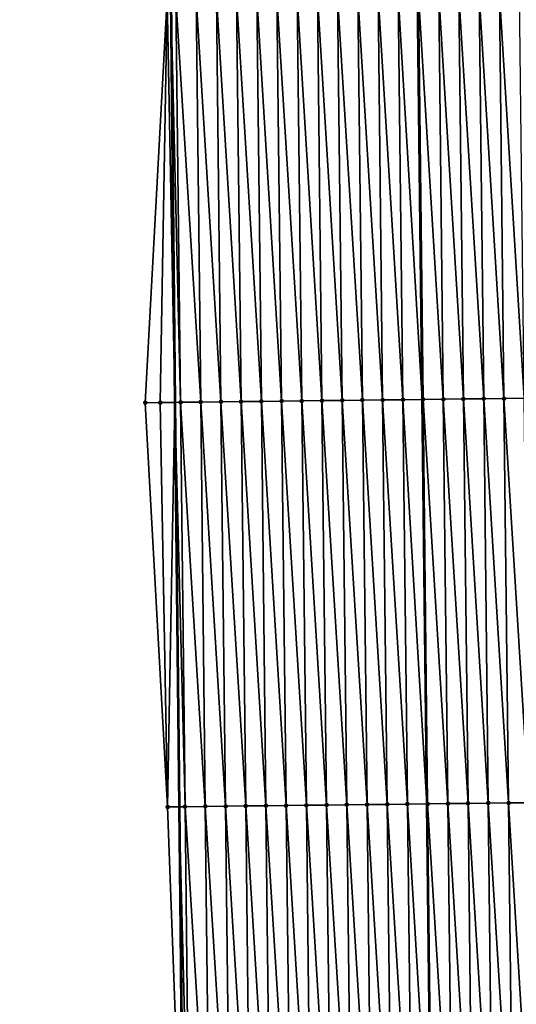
# Model space of a CAD drawing. Header units: feet. Extents: x 2007189 to 2022806, y 818621 to 837694.
# Tile 502 of 656: x 2011318 to 2011343, y 831757 to 831806. Entities that reach past the tile are written whole.
import ezdxf

# ---------------------------------------------------------------- set-up
doc = ezdxf.new("R2010")
doc.units = ezdxf.units.FT
doc.header["$MEASUREMENT"] = 0
for name, color, linetype, lineweight in [('EP_Travel Lane', 172, 'Continuous', 53), ('Road Shots', 141, 'Continuous', 100), ('Road X-Section', 40, 'Continuous', 13), ('STRIPING', 60, 'Continuous', 53)]:
    doc.layers.add(name, color=color, linetype=linetype, lineweight=lineweight)
doc.layers.add('I-77-MM17-21_SB-Surface-Border', color=7, linetype='Continuous')
doc.layers.add('I-77-MM17-21_SB-Surface-TIN', color=7, linetype='Continuous')

msp = doc.modelspace()

# ---------------------------------------------------------------- linework, layer by layer
at = {"layer": 'EP_Travel Lane'}
msp.add_polyline3d([(2011322.837730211, 832086.6567971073, 318.5024106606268), (2011323.04584078, 832066.6776589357, 318.9931472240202), (2011323.252388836, 832046.6844075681, 319.4703391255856), (2011323.458933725, 832026.6914627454, 319.9609785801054), (2011323.665474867, 832006.698880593, 320.4675475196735), (2011323.872024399, 831986.7054863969, 320.9384650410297), (2011324.078583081, 831966.7112063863, 321.3704927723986), (2011324.285135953, 831946.7174888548, 321.8272211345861), (2011324.491693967, 831926.7232735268, 322.2620882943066), (2011324.698259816, 831906.728299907, 322.6636726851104), (2011324.904823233, 831886.7335616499, 323.0755980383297), (2011325.11390593, 831866.7193922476, 323.4672968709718), (2011325.323557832, 831846.7235953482, 323.8211731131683), (2011325.533207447, 831826.7280165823, 324.1884367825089), (2011325.74285616, 831806.7325237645, 324.5609753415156), (2011325.952507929, 831786.7367395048, 324.9156272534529), (2011326.162159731, 831766.7409521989, 325.2700859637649), (2011326.371814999, 831746.7448341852, 325.6042546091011)], dxfattribs=at)
at = {"layer": 'I-77-MM17-21_SB-Surface-Border', "color": 3, "linetype": 'Continuous', "lineweight": -3}
msp.add_polyline3d([(2011326.326654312, 831746.7443031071, 325.6030835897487), (2011325.584563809, 831766.7341490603, 325.254448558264), (2011324.485382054, 831786.7194435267, 324.8749488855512), (2011325.567814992, 831806.7304602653, 324.556126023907), (2011323.544463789, 831826.704540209, 324.1313914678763), (2011322.635318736, 831846.6919875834, 323.7517886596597), (2011321.023721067, 831866.6708252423, 323.3325516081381), (2011320.517351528, 831886.6847395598, 322.9221663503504), (2011319.390506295, 831906.6691406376, 322.4738144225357), (2011318.764602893, 831926.6592149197, 322.0473334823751), (2011318.694981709, 831946.655290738, 321.6320355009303), (2011318.814870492, 831966.6531065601, 321.2071661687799), (2011318.288243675, 831986.6436178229, 320.7548539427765), (2011318.270390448, 832006.6397106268, 320.316821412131), (2011318.389455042, 832026.6361085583, 319.8300902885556), (2011319.452686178, 832046.6426821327, 319.3618739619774), (2011321.215974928, 832066.6576875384, 318.9463018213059), (2011320.000191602, 832086.6238370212, 318.4208472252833)], dxfattribs=at)
at = {"layer": 'I-77-MM17-21_SB-Surface-TIN', "color": 128, "linetype": 'Continuous', "lineweight": -3}
for points in [[(2011325.225889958, 831786.7281943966, 324.8967696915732), (2011325.567814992, 831806.7304602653, 324.556126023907), (2011324.485382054, 831786.7194435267, 324.8749488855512)], [(2011325.225889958, 831786.7281943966, 324.8967696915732), (2011325.952507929, 831786.7367395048, 324.9156272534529), (2011325.567814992, 831806.7304602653, 324.556126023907)], [(2011325.567814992, 831806.7304602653, 324.556126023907), (2011325.952507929, 831786.7367395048, 324.9156272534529), (2011325.74285616, 831806.7325237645, 324.5609753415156)], [(2011326.225820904, 831786.739953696, 324.9227204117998), (2011325.999127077, 831806.7355448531, 324.568075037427), (2011325.74285616, 831806.7325237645, 324.5609753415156)], [(2011326.225820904, 831786.739953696, 324.9227204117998), (2011325.74285616, 831806.7325237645, 324.5609753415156), (2011325.952507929, 831786.7367395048, 324.9156272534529)], [(2011327.225752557, 831786.7516507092, 324.9448484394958), (2011326.999058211, 831806.747287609, 324.5930104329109), (2011325.999127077, 831806.7355448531, 324.568075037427)], [(2011326.225820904, 831786.739953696, 324.9227204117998), (2011327.225752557, 831786.7516507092, 324.9448484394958), (2011325.999127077, 831806.7355448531, 324.568075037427)], [(2011328.225684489, 831786.7633230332, 324.9654612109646), (2011327.998990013, 831806.7589713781, 324.6143256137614), (2011326.999058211, 831806.747287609, 324.5930104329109)], [(2011327.225752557, 831786.7516507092, 324.9448484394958), (2011328.225684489, 831786.7633230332, 324.9654612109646), (2011326.999058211, 831806.747287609, 324.5930104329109)], [(2011329.225616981, 831786.7749460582, 324.9830483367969), (2011328.998922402, 831806.7706034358, 324.6324671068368), (2011327.998990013, 831806.7589713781, 324.6143256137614)], [(2011328.225684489, 831786.7633230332, 324.9654612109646), (2011329.225616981, 831786.7749460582, 324.9830483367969), (2011327.998990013, 831806.7589713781, 324.6143256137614)], [(2011330.225549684, 831786.7865504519, 324.9994920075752), (2011329.998855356, 831806.7821856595, 324.6475501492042), (2011328.998922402, 831806.7706034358, 324.6324671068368)], [(2011329.225616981, 831786.7749460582, 324.9830483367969), (2011330.225549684, 831786.7865504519, 324.9994920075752), (2011328.998922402, 831806.7706034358, 324.6324671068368)], [(2011331.225482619, 831786.7981343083, 325.0146752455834), (2011330.998788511, 831806.7937501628, 324.6615456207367), (2011329.998855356, 831806.7821856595, 324.6475501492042)], [(2011330.225549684, 831786.7865504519, 324.9994920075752), (2011331.225482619, 831786.7981343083, 325.0146752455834), (2011329.998855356, 831806.7821856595, 324.6475501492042)], [(2011332.225415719, 831786.809703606, 325.0289649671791), (2011331.998721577, 831806.8053225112, 324.6760225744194), (2011330.998788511, 831806.7937501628, 324.6615456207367)], [(2011331.225482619, 831786.7981343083, 325.0146752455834), (2011332.225415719, 831786.809703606, 325.0289649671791), (2011330.998788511, 831806.7937501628, 324.6615456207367)], [(2011333.225348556, 831786.8212961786, 325.0446831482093), (2011332.998654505, 831806.8169070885, 324.6912500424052), (2011331.998721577, 831806.8053225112, 324.6760225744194)], [(2011332.225415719, 831786.809703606, 325.0289649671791), (2011333.225348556, 831786.8212961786, 325.0446831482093), (2011331.998721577, 831806.8053225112, 324.6760225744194)], [(2011334.225281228, 831786.8329033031, 325.0612944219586), (2011333.998587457, 831806.8284894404, 324.7063409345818), (2011332.998654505, 831806.8169070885, 324.6912500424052)], [(2011333.225348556, 831786.8212961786, 325.0446831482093), (2011334.225281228, 831786.8329033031, 325.0612944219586), (2011332.998654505, 831806.8169070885, 324.6912500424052)], [(2011335.225213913, 831786.8445092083, 325.0778308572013), (2011334.998520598, 831806.8400551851, 324.7204125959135), (2011333.998587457, 831806.8284894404, 324.7063409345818)], [(2011334.225281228, 831786.8329033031, 325.0612944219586), (2011335.225213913, 831786.8445092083, 325.0778308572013), (2011333.998587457, 831806.8284894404, 324.7063409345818)], [(2011336.225146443, 831786.856128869, 325.0952115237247), (2011335.99845381, 831806.8516146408, 324.7340982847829), (2011334.998520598, 831806.8400551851, 324.7204125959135)], [(2011335.225213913, 831786.8445092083, 325.0778308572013), (2011336.225146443, 831786.856128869, 325.0952115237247), (2011334.998520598, 831806.8400551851, 324.7204125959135)], [(2011337.225078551, 831786.8677856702, 325.1148715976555), (2011336.998386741, 831806.863198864, 324.7493040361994), (2011335.99845381, 831806.8516146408, 324.7340982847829)], [(2011336.225146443, 831786.856128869, 325.0952115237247), (2011337.225078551, 831786.8677856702, 325.1148715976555), (2011335.99845381, 831806.8516146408, 324.7340982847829)], [(2011336.998386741, 831806.863198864, 324.7493040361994), (2011338.182108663, 831786.8789891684, 325.1365619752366), (2011337.951000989, 831806.8742910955, 324.7672386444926)], [(2011337.225078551, 831786.8677856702, 325.1148715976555), (2011338.182108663, 831786.8789891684, 325.1365619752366), (2011336.998386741, 831806.863198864, 324.7493040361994)], [(2011338.225010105, 831786.8794913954, 325.1375343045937), (2011337.998319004, 831806.8748420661, 324.7681294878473), (2011337.951000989, 831806.8742910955, 324.7672386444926)], [(2011338.225010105, 831786.8794913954, 325.1375343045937), (2011337.951000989, 831806.8742910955, 324.7672386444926), (2011338.182108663, 831786.8789891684, 325.1365619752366)], [(2011339.224941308, 831786.891228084, 325.1620973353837), (2011338.998250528, 831806.8865504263, 324.7909539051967), (2011337.998319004, 831806.8748420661, 324.7681294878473)], [(2011338.225010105, 831786.8794913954, 325.1375343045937), (2011339.224941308, 831786.891228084, 325.1620973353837), (2011337.998319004, 831806.8748420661, 324.7681294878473)], [(2011340.22487256, 831786.9029603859, 325.1863911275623), (2011339.998181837, 831806.8982777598, 324.8149427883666), (2011338.998250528, 831806.8865504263, 324.7909539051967)], [(2011339.224941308, 831786.891228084, 325.1620973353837), (2011340.22487256, 831786.9029603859, 325.1863911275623), (2011338.998250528, 831806.8865504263, 324.7909539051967)], [(2011341.224803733, 831786.9146997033, 325.2111154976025), (2011340.998113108, 831806.9100084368, 324.8391368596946), (2011339.998181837, 831806.8982777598, 324.8149427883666)], [(2011340.22487256, 831786.9029603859, 325.1863911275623), (2011341.224803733, 831786.9146997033, 325.2111154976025), (2011339.998181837, 831806.8982777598, 324.8149427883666)], [(2011342.224734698, 831786.9264574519, 325.2369710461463), (2011341.998044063, 831806.9217669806, 324.8650412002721), (2011340.998113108, 831806.9100084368, 324.8391368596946)], [(2011341.224803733, 831786.9146997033, 325.2111154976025), (2011342.224734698, 831786.9264574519, 325.2369710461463), (2011340.998113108, 831806.9100084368, 324.8391368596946)], [(2011343.224665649, 831786.9382162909, 325.2628935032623), (2011342.997975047, 831806.9335229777, 324.8907892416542), (2011341.998044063, 831806.9217669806, 324.8650412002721)], [(2011342.224734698, 831786.9264574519, 325.2369710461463), (2011343.224665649, 831786.9382162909, 325.2628935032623), (2011341.998044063, 831806.9217669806, 324.8650412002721)], [(2011325.584563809, 831766.7341490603, 325.254448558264), (2011325.225889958, 831786.7281943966, 324.8967696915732), (2011324.485382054, 831786.7194435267, 324.8749488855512)], [(2011325.584563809, 831766.7341490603, 325.254448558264), (2011325.952507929, 831786.7367395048, 324.9156272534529), (2011325.225889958, 831786.7281943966, 324.8967696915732)], [(2011325.584563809, 831766.7341490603, 325.254448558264), (2011326.162159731, 831766.7409521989, 325.2700859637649), (2011325.952507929, 831786.7367395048, 324.9156272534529)], [(2011326.452514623, 831766.7443721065, 325.2779468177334), (2011326.225820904, 831786.739953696, 324.9227204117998), (2011325.952507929, 831786.7367395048, 324.9156272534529)], [(2011326.452514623, 831766.7443721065, 325.2779468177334), (2011325.952507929, 831786.7367395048, 324.9156272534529), (2011326.162159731, 831766.7409521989, 325.2700859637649)], [(2011327.452446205, 831766.7560753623, 325.3004582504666), (2011327.225752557, 831786.7516507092, 324.9448484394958), (2011326.225820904, 831786.739953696, 324.9227204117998)], [(2011326.452514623, 831766.7443721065, 325.2779468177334), (2011327.452446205, 831766.7560753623, 325.3004582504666), (2011326.225820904, 831786.739953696, 324.9227204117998)], [(2011328.45237797, 831766.7677624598, 325.3219780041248), (2011328.225684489, 831786.7633230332, 324.9654612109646), (2011327.225752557, 831786.7516507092, 324.9448484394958)], [(2011327.452446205, 831766.7560753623, 325.3004582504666), (2011328.45237797, 831766.7677624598, 325.3219780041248), (2011327.225752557, 831786.7516507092, 324.9448484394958)], [(2011329.452309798, 831766.7794439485, 325.3431535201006), (2011329.225616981, 831786.7749460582, 324.9830483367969), (2011328.225684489, 831786.7633230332, 324.9654612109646)], [(2011328.45237797, 831766.7677624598, 325.3219780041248), (2011329.452309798, 831766.7794439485, 325.3431535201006), (2011328.225684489, 831786.7633230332, 324.9654612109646)], [(2011330.452242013, 831766.7910914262, 325.3622416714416), (2011330.225549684, 831786.7865504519, 324.9994920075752), (2011329.225616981, 831786.7749460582, 324.9830483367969)], [(2011329.452309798, 831766.7794439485, 325.3431535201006), (2011330.452242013, 831766.7910914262, 325.3622416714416), (2011329.225616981, 831786.7749460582, 324.9830483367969)], [(2011331.452174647, 831766.8027018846, 325.3790578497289), (2011331.225482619, 831786.7981343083, 325.0146752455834), (2011330.225549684, 831786.7865504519, 324.9994920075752)], [(2011330.452242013, 831766.7910914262, 325.3622416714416), (2011331.452174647, 831766.8027018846, 325.3790578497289), (2011330.225549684, 831786.7865504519, 324.9994920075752)], [(2011332.452107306, 831766.8143101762, 325.3957410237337), (2011332.225415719, 831786.809703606, 325.0289649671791), (2011331.225482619, 831786.7981343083, 325.0146752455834)], [(2011331.452174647, 831766.8027018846, 325.3790578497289), (2011332.452107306, 831766.8143101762, 325.3957410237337), (2011331.225482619, 831786.7981343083, 325.0146752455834)], [(2011333.452039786, 831766.8259341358, 325.4133858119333), (2011333.225348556, 831786.8212961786, 325.0446831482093), (2011332.225415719, 831786.809703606, 325.0289649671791)], [(2011332.452107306, 831766.8143101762, 325.3957410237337), (2011333.452039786, 831766.8259341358, 325.4133858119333), (2011332.225415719, 831786.809703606, 325.0289649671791)], [(2011334.451972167, 831766.8375669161, 325.4315719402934), (2011334.225281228, 831786.8329033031, 325.0612944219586), (2011333.225348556, 831786.8212961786, 325.0446831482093)], [(2011333.452039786, 831766.8259341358, 325.4133858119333), (2011334.451972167, 831766.8375669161, 325.4315719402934), (2011333.225348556, 831786.8212961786, 325.0446831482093)], [(2011335.451904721, 831766.8491844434, 325.4488219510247), (2011335.225213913, 831786.8445092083, 325.0778308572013), (2011334.225281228, 831786.8329033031, 325.0612944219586)], [(2011334.451972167, 831766.8375669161, 325.4315719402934), (2011335.451904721, 831766.8491844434, 325.4488219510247), (2011334.225281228, 831786.8329033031, 325.0612944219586)], [(2011336.451837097, 831766.8608176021, 325.4670313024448), (2011336.225146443, 831786.856128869, 325.0952115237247), (2011335.225213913, 831786.8445092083, 325.0778308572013)], [(2011335.451904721, 831766.8491844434, 325.4488219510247), (2011336.451837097, 831766.8608176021, 325.4670313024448), (2011335.225213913, 831786.8445092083, 325.0778308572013)], [(2011337.451768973, 831766.8724949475, 325.4879525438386), (2011337.225078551, 831786.8677856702, 325.1148715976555), (2011336.225146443, 831786.856128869, 325.0952115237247)], [(2011336.451837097, 831766.8608176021, 325.4670313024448), (2011337.451768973, 831766.8724949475, 325.4879525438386), (2011336.225146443, 831786.856128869, 325.0952115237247)], [(2011337.225078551, 831786.8677856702, 325.1148715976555), (2011338.413216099, 831766.883707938, 325.5071527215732), (2011338.182108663, 831786.8789891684, 325.1365619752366)], [(2011337.451768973, 831766.8724949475, 325.4879525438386), (2011338.413216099, 831766.883707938, 325.5071527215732), (2011337.225078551, 831786.8677856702, 325.1148715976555)], [(2011338.451701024, 831766.884156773, 325.5079212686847), (2011338.225010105, 831786.8794913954, 325.1375343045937), (2011338.182108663, 831786.8789891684, 325.1365619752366)], [(2011338.451701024, 831766.884156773, 325.5079212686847), (2011338.182108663, 831786.8789891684, 325.1365619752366), (2011338.413216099, 831766.883707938, 325.5071527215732)], [(2011339.451632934, 831766.8958311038, 325.5286574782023), (2011339.224941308, 831786.891228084, 325.1620973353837), (2011338.225010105, 831786.8794913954, 325.1375343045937)], [(2011338.451701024, 831766.884156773, 325.5079212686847), (2011339.451632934, 831766.8958311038, 325.5286574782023), (2011338.225010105, 831786.8794913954, 325.1375343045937)], [(2011340.45156437, 831766.9075472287, 325.5519587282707), (2011340.22487256, 831786.9029603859, 325.1863911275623), (2011339.224941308, 831786.891228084, 325.1620973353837)], [(2011339.451632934, 831766.8958311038, 325.5286574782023), (2011340.45156437, 831766.9075472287, 325.5519587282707), (2011339.224941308, 831786.891228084, 325.1620973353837)], [(2011341.451495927, 831766.9192526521, 325.5746032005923), (2011341.224803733, 831786.9146997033, 325.2111154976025), (2011340.22487256, 831786.9029603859, 325.1863911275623)], [(2011340.45156437, 831766.9075472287, 325.5519587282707), (2011341.451495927, 831766.9192526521, 325.5746032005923), (2011340.22487256, 831786.9029603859, 325.1863911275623)], [(2011342.451427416, 831766.930964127, 325.5976190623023), (2011342.224734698, 831786.9264574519, 325.2369710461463), (2011341.224803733, 831786.9146997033, 325.2111154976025)], [(2011341.451495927, 831766.9192526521, 325.5746032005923), (2011342.451427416, 831766.930964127, 325.5976190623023), (2011341.224803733, 831786.9146997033, 325.2111154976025)], [(2011343.451358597, 831766.9427027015, 325.6222981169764), (2011343.224665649, 831786.9382162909, 325.2628935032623), (2011342.224734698, 831786.9264574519, 325.2369710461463)], [(2011342.451427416, 831766.930964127, 325.5976190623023), (2011343.451358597, 831766.9427027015, 325.6222981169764), (2011342.224734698, 831786.9264574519, 325.2369710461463)], [(2011326.326654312, 831746.7443031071, 325.6030835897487), (2011326.162159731, 831766.7409521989, 325.2700859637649), (2011325.584563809, 831766.7341490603, 325.254448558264)], [(2011326.679212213, 831746.7484490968, 325.6122254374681), (2011326.452514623, 831766.7443721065, 325.2779468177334), (2011326.162159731, 831766.7409521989, 325.2700859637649)], [(2011326.679212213, 831746.7484490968, 325.6122254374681), (2011326.162159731, 831766.7409521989, 325.2700859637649), (2011326.371814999, 831746.7448341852, 325.6042546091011)], [(2011326.326654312, 831746.7443031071, 325.6030835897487), (2011326.371814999, 831746.7448341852, 325.6042546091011), (2011326.162159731, 831766.7409521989, 325.2700859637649)], [(2011327.679143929, 831746.7601405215, 325.6340107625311), (2011327.452446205, 831766.7560753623, 325.3004582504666), (2011326.452514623, 831766.7443721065, 325.2779468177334)], [(2011326.679212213, 831746.7484490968, 325.6122254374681), (2011327.679143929, 831746.7601405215, 325.6340107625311), (2011326.452514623, 831766.7443721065, 325.2779468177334)], [(2011328.679076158, 831746.7717866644, 325.6530170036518), (2011328.45237797, 831766.7677624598, 325.3219780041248), (2011327.452446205, 831766.7560753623, 325.3004582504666)], [(2011327.679143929, 831746.7601405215, 325.6340107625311), (2011328.679076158, 831746.7717866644, 325.6530170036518), (2011327.452446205, 831766.7560753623, 325.3004582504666)], [(2011329.679008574, 831746.7834164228, 325.6710176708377), (2011329.452309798, 831766.7794439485, 325.3431535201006), (2011328.45237797, 831766.7677624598, 325.3219780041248)], [(2011328.679076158, 831746.7717866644, 325.6530170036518), (2011329.679008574, 831746.7834164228, 325.6710176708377), (2011328.45237797, 831766.7677624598, 325.3219780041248)], [(2011330.678941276, 831746.7950208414, 325.6874631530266), (2011330.452242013, 831766.7910914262, 325.3622416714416), (2011329.452309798, 831766.7794439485, 325.3431535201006)], [(2011329.679008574, 831746.7834164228, 325.6710176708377), (2011330.678941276, 831746.7950208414, 325.6874631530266), (2011329.452309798, 831766.7794439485, 325.3431535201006)], [(2011331.678874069, 831746.8066172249, 325.7034155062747), (2011331.452174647, 831766.8027018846, 325.3790578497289), (2011330.452242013, 831766.7910914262, 325.3622416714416)], [(2011330.678941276, 831746.7950208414, 325.6874631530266), (2011331.678874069, 831746.8066172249, 325.7034155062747), (2011330.452242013, 831766.7910914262, 325.3622416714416)], [(2011332.678806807, 831746.8182185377, 325.7196703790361), (2011332.452107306, 831766.8143101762, 325.3957410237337), (2011331.452174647, 831766.8027018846, 325.3790578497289)], [(2011331.678874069, 831746.8066172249, 325.7034155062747), (2011332.678806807, 831746.8182185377, 325.7196703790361), (2011331.452174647, 831766.8027018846, 325.3790578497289)], [(2011333.678739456, 831746.8298276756, 325.7364055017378), (2011333.452039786, 831766.8259341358, 325.4133858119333), (2011332.452107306, 831766.8143101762, 325.3957410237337)], [(2011332.678806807, 831746.8182185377, 325.7196703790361), (2011333.678739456, 831746.8298276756, 325.7364055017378), (2011332.452107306, 831766.8143101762, 325.3957410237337)], [(2011334.678671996, 831746.8414463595, 325.7537264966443), (2011334.451972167, 831766.8375669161, 325.4315719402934), (2011333.452039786, 831766.8259341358, 325.4133858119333)], [(2011333.678739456, 831746.8298276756, 325.7364055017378), (2011334.678671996, 831746.8414463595, 325.7537264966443), (2011333.452039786, 831766.8259341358, 325.4133858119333)], [(2011335.678604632, 831746.8530566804, 325.770534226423), (2011335.451904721, 831766.8491844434, 325.4488219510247), (2011334.451972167, 831766.8375669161, 325.4315719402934)], [(2011334.678671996, 831746.8414463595, 325.7537264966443), (2011335.678604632, 831746.8530566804, 325.770534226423), (2011334.451972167, 831766.8375669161, 325.4315719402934)], [(2011336.678537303, 831746.8646638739, 325.7871500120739), (2011336.451837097, 831766.8608176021, 325.4670313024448), (2011335.451904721, 831766.8491844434, 325.4488219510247)], [(2011335.678604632, 831746.8530566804, 325.770534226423), (2011336.678537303, 831746.8646638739, 325.7871500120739), (2011335.451904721, 831766.8491844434, 325.4488219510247)], [(2011337.678469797, 831746.8762866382, 325.8047214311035), (2011337.451768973, 831766.8724949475, 325.4879525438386), (2011336.451837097, 831766.8608176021, 325.4670313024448)], [(2011336.678537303, 831746.8646638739, 325.7871500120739), (2011337.678469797, 831746.8762866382, 325.8047214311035), (2011336.451837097, 831766.8608176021, 325.4670313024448)], [(2011337.451768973, 831766.8724949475, 325.4879525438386), (2011338.644333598, 831746.8875559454, 325.8243047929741), (2011338.413216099, 831766.883707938, 325.5071527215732)], [(2011337.678469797, 831746.8762866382, 325.8047214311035), (2011338.644333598, 831746.8875559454, 325.8243047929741), (2011337.451768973, 831766.8724949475, 325.4879525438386)], [(2011338.678401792, 831746.8879534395, 325.8249955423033), (2011338.451701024, 831766.884156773, 325.5079212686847), (2011338.413216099, 831766.883707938, 325.5071527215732)], [(2011338.678401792, 831746.8879534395, 325.8249955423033), (2011338.413216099, 831766.883707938, 325.5071527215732), (2011338.644333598, 831746.8875559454, 325.8243047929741)], [(2011339.67833306, 831746.8996844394, 325.8492097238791), (2011339.451632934, 831766.8958311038, 325.5286574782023), (2011338.451701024, 831766.884156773, 325.5079212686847)], [(2011338.678401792, 831746.8879534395, 325.8249955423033), (2011339.67833306, 831746.8996844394, 325.8492097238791), (2011338.451701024, 831766.884156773, 325.5079212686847)], [(2011340.678264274, 831746.9114200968, 325.8737097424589), (2011340.45156437, 831766.9075472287, 325.5519587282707), (2011339.451632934, 831766.8958311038, 325.5286574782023)], [(2011339.67833306, 831746.8996844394, 325.8492097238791), (2011340.678264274, 831746.9114200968, 325.8737097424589), (2011339.451632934, 831766.8958311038, 325.5286574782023)], [(2011341.678196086, 831746.9231030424, 325.8949746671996), (2011341.451495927, 831766.9192526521, 325.5746032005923), (2011340.45156437, 831766.9075472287, 325.5519587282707)], [(2011340.678264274, 831746.9114200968, 325.8737097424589), (2011341.678196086, 831746.9231030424, 325.8949746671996), (2011340.45156437, 831766.9075472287, 325.5519587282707)], [(2011342.678127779, 831746.9347965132, 325.9168855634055), (2011342.451427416, 831766.930964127, 325.5976190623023), (2011341.451495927, 831766.9192526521, 325.5746032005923)], [(2011341.678196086, 831746.9231030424, 325.8949746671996), (2011342.678127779, 831746.9347965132, 325.9168855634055), (2011341.451495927, 831766.9192526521, 325.5746032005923)], [(2011343.678059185, 831746.9465152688, 325.9403482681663), (2011343.451358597, 831766.9427027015, 325.6222981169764), (2011342.451427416, 831766.930964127, 325.5976190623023)], [(2011342.678127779, 831746.9347965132, 325.9168855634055), (2011343.678059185, 831746.9465152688, 325.9403482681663), (2011342.451427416, 831766.930964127, 325.5976190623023)]]:
    msp.add_3dface(points, dxfattribs=at)
at = {"layer": 'Road Shots', "lineweight": 100}
for p in [(2011324.485382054, 831786.7194435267, 324.8749488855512), (2011325.225889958, 831786.7281943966, 324.8967696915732), (2011326.225820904, 831786.739953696, 324.9227204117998), (2011327.225752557, 831786.7516507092, 324.9448484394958), (2011328.225684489, 831786.7633230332, 324.9654612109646), (2011329.225616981, 831786.7749460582, 324.9830483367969), (2011330.225549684, 831786.7865504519, 324.9994920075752), (2011331.225482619, 831786.7981343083, 325.0146752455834), (2011332.225415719, 831786.809703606, 325.0289649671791), (2011333.225348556, 831786.8212961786, 325.0446831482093), (2011334.225281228, 831786.8329033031, 325.0612944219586), (2011335.225213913, 831786.8445092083, 325.0778308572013), (2011336.225146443, 831786.856128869, 325.0952115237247), (2011337.225078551, 831786.8677856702, 325.1148715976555), (2011338.225010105, 831786.8794913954, 325.1375343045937), (2011339.224941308, 831786.891228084, 325.1620973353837), (2011340.22487256, 831786.9029603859, 325.1863911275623), (2011341.224803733, 831786.9146997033, 325.2111154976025), (2011342.224734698, 831786.9264574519, 325.2369710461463), (2011325.584563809, 831766.7341490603, 325.254448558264), (2011326.452514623, 831766.7443721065, 325.2779468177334), (2011327.452446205, 831766.7560753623, 325.3004582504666), (2011328.45237797, 831766.7677624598, 325.3219780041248), (2011329.452309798, 831766.7794439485, 325.3431535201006), (2011330.452242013, 831766.7910914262, 325.3622416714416), (2011331.452174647, 831766.8027018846, 325.3790578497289), (2011332.452107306, 831766.8143101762, 325.3957410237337), (2011333.452039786, 831766.8259341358, 325.4133858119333), (2011334.451972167, 831766.8375669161, 325.4315719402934), (2011335.451904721, 831766.8491844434, 325.4488219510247), (2011336.451837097, 831766.8608176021, 325.4670313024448), (2011337.451768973, 831766.8724949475, 325.4879525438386), (2011338.451701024, 831766.884156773, 325.5079212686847), (2011339.451632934, 831766.8958311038, 325.5286574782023), (2011340.45156437, 831766.9075472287, 325.5519587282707), (2011341.451495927, 831766.9192526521, 325.5746032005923), (2011342.451427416, 831766.930964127, 325.5976190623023)]:
    msp.add_point(p, dxfattribs=at)
at = {"layer": 'Road X-Section', "extrusion": (0.01133495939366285, -0.9998030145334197, 0.01629266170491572), "elevation": -808819.2951015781, "flags": 128}
msp.add_lwpolyline([(2020667.498993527, 13504.63468981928), (2020666.498993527, 13504.68035488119), (2020665.498993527, 13504.72734975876), (2020664.498993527, 13504.77371998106), (2020663.498993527, 13504.81575547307), (2020662.498993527, 13504.84950454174), (2020661.498993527, 13504.86066915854), (2020660.498993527, 13504.87853792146), (2020659.498993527, 13504.89565265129), (2020658.498993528, 13504.90873196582), (2020657.498993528, 13504.92223002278), (2020656.498993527, 13504.93578295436), (2020655.498993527, 13504.94936469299), (2020654.498993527, 13504.96222115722), (2020653.498993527, 13504.97583423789), (2020652.498993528, 13504.99192649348), (2020651.498993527, 13505.00889537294), (2020650.498993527, 13505.02037529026), (2020650.13814829, 13505.0216006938), (2020650.021481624, 13505.02145517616), (2020649.522529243, 13505.01771784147), (2020649.498993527, 13505.01741299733), (2020648.498993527, 13504.99791815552), (2020647.498993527, 13504.97160406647), (2020646.498993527, 13504.94571785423), (2020645.498993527, 13504.92231673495), (2020644.498993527, 13504.89907030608), (2020643.498993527, 13504.87460802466), (2020642.498993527, 13504.84868212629), (2020641.498993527, 13504.82282314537), (2020640.498993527, 13504.79809549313), (2020639.498993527, 13504.7737984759), (2020638.498993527, 13504.74923218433), (2020637.498993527, 13504.72656646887), (2020636.498993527, 13504.70690378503), (2020635.498993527, 13504.68952081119), (2020634.498993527, 13504.67298218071), (2020633.498993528, 13504.65636870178), (2020632.498993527, 13504.64064843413), (2020631.498993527, 13504.62635681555), (2020630.498993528, 13504.61117156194), (2020629.498993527, 13504.59472570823), (2020628.498993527, 13504.57713624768), (2020627.498993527, 13504.55652073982), (2020626.498993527, 13504.53438977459), (2020625.498993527, 13504.50843560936), (2020624.758434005, 13504.48661190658)], dxfattribs=at)
at = {"layer": 'Road X-Section', "extrusion": (0.01133495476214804, -0.9998030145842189, 0.01629266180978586), "elevation": -808799.3044593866, "flags": 128}
msp.add_lwpolyline([(2020667.495246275, 13504.64043094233), (2020666.495246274, 13504.69013945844), (2020665.495246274, 13504.73872931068), (2020664.495246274, 13504.78884070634), (2020663.495246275, 13504.82481989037), (2020662.495246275, 13504.86730929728), (2020661.495246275, 13504.871974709), (2020660.495246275, 13504.89172951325), (2020659.495246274, 13504.91008278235), (2020658.495246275, 13504.92684653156), (2020657.495246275, 13504.94008231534), (2020656.495246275, 13504.9520323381), (2020655.495246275, 13504.96510119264), (2020654.495246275, 13504.97729261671), (2020653.495246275, 13504.9897829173), (2020652.495246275, 13505.00804179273), (2020651.495246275, 13505.02586312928), (2020650.495246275, 13505.04140024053), (2020649.957425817, 13505.045676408), (2020649.865997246, 13505.04565345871), (2020649.495246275, 13505.04356302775), (2020649.286378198, 13505.04092898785), (2020648.495246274, 13505.02416349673), (2020647.495246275, 13504.997568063), (2020646.495246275, 13504.97306955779), (2020645.495246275, 13504.95165028), (2020644.495246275, 13504.93126266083), (2020643.495246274, 13504.90840119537), (2020642.495246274, 13504.88371886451), (2020641.495246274, 13504.86069994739), (2020640.495246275, 13504.83805246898), (2020639.495246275, 13504.81474812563), (2020638.495246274, 13504.79400916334), (2020637.495246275, 13504.77403778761), (2020636.495246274, 13504.75311376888), (2020635.495246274, 13504.73490200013), (2020634.495246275, 13504.71764969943), (2020633.495246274, 13504.69946115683), (2020632.495246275, 13504.68181402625), (2020631.495246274, 13504.66512863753), (2020630.495246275, 13504.64831022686), (2020629.495246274, 13504.62921954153), (2020628.495246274, 13504.60804121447), (2020627.495246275, 13504.58651860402), (2020626.495246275, 13504.56400418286), (2020625.627235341, 13504.54050280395)], dxfattribs=at)
at = {"layer": 'STRIPING'}
msp.add_polyline3d([(2011334.964146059, 832086.7942281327, 318.7101798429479), (2011335.173482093, 832066.8080471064, 319.216953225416), (2011335.380023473, 832046.8154419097, 319.7225080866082), (2011335.586571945, 832026.8221502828, 320.1979261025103), (2011335.79312156, 832006.8287479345, 320.668487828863), (2011335.99966379, 831986.8360605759, 321.1704339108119), (2011336.206208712, 831966.8431125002, 321.6609330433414), (2011336.412775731, 831946.8480255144, 322.0575429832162), (2011336.619329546, 831926.8542167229, 322.5102586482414), (2011336.825893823, 831906.8593952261, 322.9185208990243), (2011337.032458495, 831886.8645353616, 323.325103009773), (2011337.257668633, 831866.8610042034, 323.7088168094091), (2011337.488777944, 831846.8655607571, 324.0694546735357), (2011337.719890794, 831826.8698110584, 324.4112968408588), (2011337.951000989, 831806.8742910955, 324.7672386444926), (2011338.182108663, 831786.8789891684, 325.1365619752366), (2011338.413216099, 831766.883707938, 325.5071527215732), (2011338.644333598, 831746.8875559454, 325.8243047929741)], dxfattribs=at)

doc.saveas('drawing.dxf')
